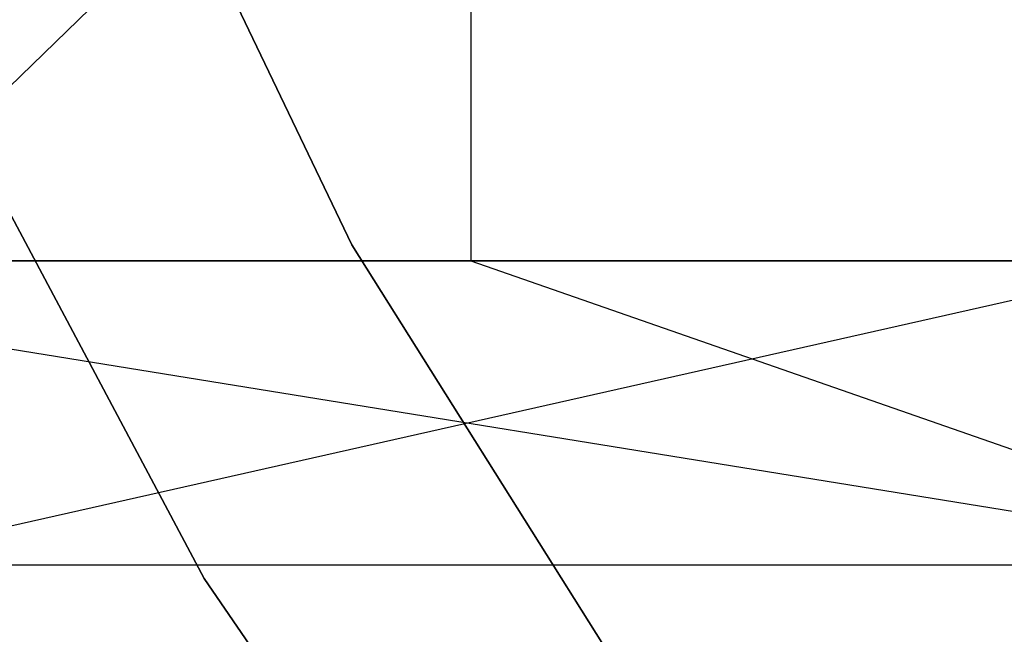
# Model space of a CAD drawing. Extents: x -172 to 172, y -29 to 28.
# Tile 382 of 656: x -24.39 to -19.38, y -16.2 to -13.07. Entities that reach past the tile are written whole.
import ezdxf

# ---------------------------------------------------------------- set-up
doc = ezdxf.new("R2010")
doc.units = 0
doc.header["$LTSCALE"] = 25.4
doc.layers.get('0').update_dxf_attribs({"linetype": 'CONTINUOUS'})

# ---------------------------------------------------------------- blocks, each defined once
blk = doc.blocks.new('RYFLO_AURA_STL')
at = {"color": 0}
for p, q in [((-22.699, -14.2187, 0), (-23.982, -11.5416, 0)), ((-23.982, -11.5416, -140), (-22.699, -14.2187, -140)), ((-23.982, -11.5416, -140), (-22.699, -14.2187, -140)), ((-22.699, -14.2187, 0), (-23.982, -11.5416, 0)), ((-24.8986, -13.1914, 0), (-23.4508, -15.9143, 0)), ((-23.4508, -15.9143, -140), (-24.8986, -13.1914, -140)), ((-24.8986, -13.1914, 0), (-23.4508, -15.9143, 0)), ((-23.4508, -15.9143, -140), (-24.8986, -13.1914, -140)), ((-21.1193, -16.7321, 0), (-22.699, -14.2187, 0)), ((-22.699, -14.2187, -140), (-21.1193, -16.7321, -140)), ((-22.699, -14.2187, -140), (-21.1193, -16.7321, -140)), ((-22.699, -14.2187, -140), (-22.699, -14.2187, 0)), ((-21.1193, -16.7321, 0), (-22.699, -14.2187, 0)), ((-22.699, -14.2187, -140), (-22.699, -14.2187, 0)), ((-23.4508, -15.9143, 0), (-21.7071, -18.4579, 0)), ((-21.7071, -18.4579, -140), (-23.4508, -15.9143, -140)), ((-23.4508, -15.9143, 0), (-21.7071, -18.4579, 0)), ((-23.4508, -15.9143, 0), (-23.4508, -15.9143, -140)), ((-21.7071, -18.4579, -140), (-23.4508, -15.9143, -140)), ((-23.4508, -15.9143, 0), (-23.4508, -15.9143, -140))]:
    blk.add_line(p, q, dxfattribs=at)

msp = doc.modelspace()

# ---------------------------------------------------------------- linework, layer by layer
at = {"color": 0}
for p, q in [((-25.3504, -14.2997, -1072.623), (-18.4532, -7.5997, -1071.74)), ((-25.3504, -14.2997, -1072.623), (-18.4532, -7.5997, -1071.74)), ((-22.0949, -7.5997, -1414.3292), (-22.0949, -14.2997, -1414.3292)), ((-22.0949, -7.5997, -1414.3292), (-22.0949, -14.2997, -1414.3292)), ((-22.0949, -14.2997, -1414.3292), (-27.1973, -14.2997, -1413.5927)), ((-27.1973, -14.2997, -1413.5927), (-17.6634, -15.8448, -1414.5974)), ((-22.0949, -14.2997, -1414.3292), (-27.1973, -14.2997, -1413.5927)), ((-27.1973, -14.2997, -1413.5927), (-17.6634, -15.8448, -1414.5974)), ((-25.3504, -14.2997, -1072.623), (-18.4532, -14.2997, -1071.74)), ((-25.3504, -14.2997, -1072.623), (-18.4532, -14.2997, -1071.74)), ((-25.3144, -15.8448, -1072.8651), (-18.4532, -14.2997, -1071.74)), ((-25.3144, -15.8448, -1072.8651), (-18.4532, -14.2997, -1071.74)), ((-17.6885, -14.2997, -1414.8408), (-22.0949, -14.2997, -1414.3292)), ((-22.0949, -14.2997, -1414.3292), (-17.6634, -15.8448, -1414.5974)), ((-22.0949, -14.2997, -1414.3292), (-17.6634, -15.8448, -1414.5974)), ((-17.6885, -14.2997, -1414.8408), (-22.0949, -14.2997, -1414.3292)), ((-27.1587, -15.8448, -1413.351), (-17.6634, -15.8448, -1414.5974)), ((-27.1587, -15.8448, -1413.351), (-17.6634, -15.8448, -1414.5974)), ((-25.3144, -15.8448, -1072.8651), (-15.8062, -15.8448, -1071.7216)), ((-25.3144, -15.8448, -1072.8651), (-15.8062, -15.8448, -1071.7216))]:
    msp.add_line(p, q, dxfattribs=at)

# ---------------------------------------------------------------- block references
msp.add_blockref('RYFLO_AURA_STL', (0, 0), dxfattribs=at)

doc.saveas('drawing.dxf')
